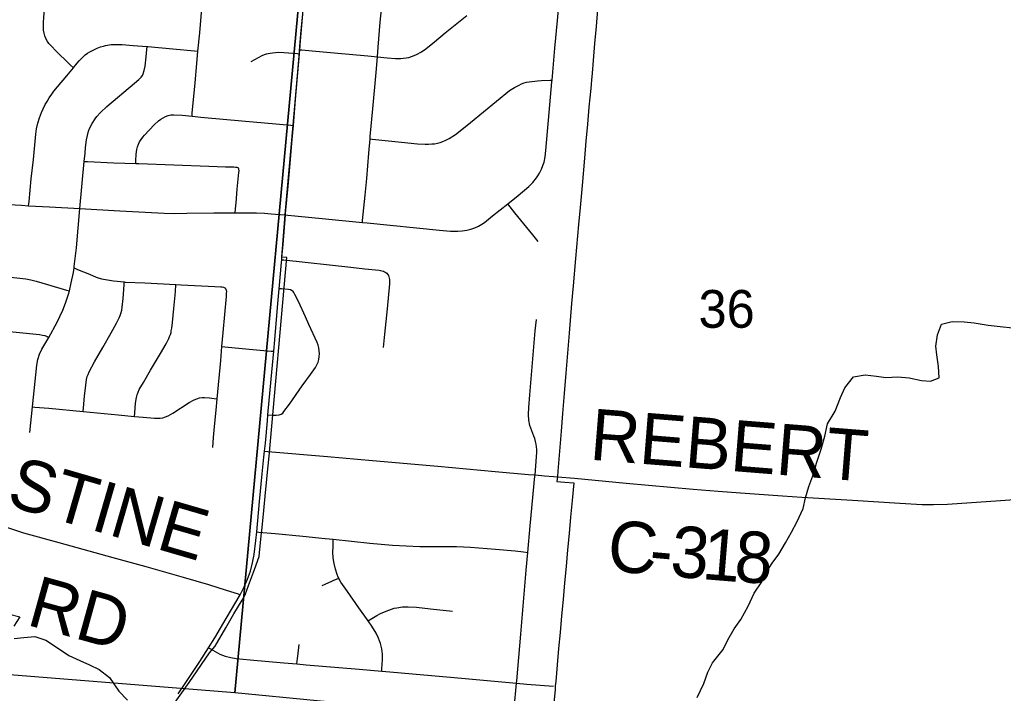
# Model space of a CAD drawing. Extents: x 0 to 1134, y 0 to 440.
# Drawn here: x 840.146 to 841.236, y 358.485 to 359.232 of the extents above; entities that cross this region are included whole.
import ezdxf

# ---------------------------------------------------------------- set-up
doc = ezdxf.new("R2010")
doc.units = 0
for name, color, linetype in [('GM_X_City_Street', 7, 'Continuous'), ('GM_X_Corporation', 7, 'Continuous'), ('GM_X_County_Road', 7, 'Continuous'), ('GM_X_County_Road_Text', 7, 'Continuous'), ('GM_X_Minor_River', 7, 'Continuous'), ('GM_X_Section', 7, 'Continuous'), ('GM_X_Section_Text', 7, 'Continuous'), ('GM_X_Township_Road', 7, 'Continuous'), ('GM_X_Township_Road_Text', 7, 'Continuous')]:
    doc.layers.add(name, color=color, linetype=linetype)

msp = doc.modelspace()

# ---------------------------------------------------------------- linework, layer by layer
at = {"layer": 'GM_X_City_Street'}
for points in [[(840.4407, 359.0158), (840.4432, 359.0156), (840.451, 359.015), (840.4849, 359.0115), (840.5259, 359.0075), (840.5312, 359.0069), (840.6113, 358.9988), (840.6237, 358.998), (840.6316, 358.9978), (840.6367, 358.9982), (840.6416, 358.999), (840.646, 359), (840.6505, 359.0016), (840.6546, 359.0034), (840.6583, 359.0056), (840.6612, 359.0075), (840.6703, 359.0148), (840.6871, 359.028), (840.6985, 359.0373), (840.7103, 359.0475), (840.7148, 359.0519), (840.7188, 359.0568), (840.7206, 359.0593), (840.7222, 359.0621), (840.7246, 359.0665), (840.7261, 359.0707), (840.7273, 359.0744), (840.7285, 359.0803), (840.7294, 359.0874), (840.7331, 359.1294), (840.7361, 359.1635), (840.7362, 359.1654), (840.7393, 359.2006), (840.7422, 359.2315), (840.7443, 359.2564)], [(840.5259, 359.0075), (840.5261, 359.0098), (840.5292, 359.0378), (840.5308, 359.0563), (840.533, 359.0842), (840.5344, 359.1), (840.5347, 359.1027), (840.5375, 359.1336), (840.5414, 359.1738), (840.5427, 359.1911), (840.5435, 359.2019), (840.5455, 359.2295), (840.5481, 359.2542)], [(840.4565, 359.1989), (840.4587, 359.1988), (840.4701, 359.1979), (840.4948, 359.1956), (840.5318, 359.1922), (840.5427, 359.1911), (840.5533, 359.19), (840.5625, 359.1893), (840.5686, 359.1893), (840.5746, 359.1899), (840.5776, 359.1905), (840.5805, 359.1913), (840.5833, 359.1924), (840.5861, 359.1936), (840.5914, 359.1966), (840.5964, 359.2001), (840.606, 359.2078), (840.6178, 359.2177), (840.6417, 359.237)], [(840.5344, 359.1), (840.5366, 359.0997), (840.5693, 359.0964), (840.5872, 359.0948), (840.5957, 359.0943), (840.5993, 359.0943), (840.6028, 359.0945), (840.606, 359.0948), (840.6091, 359.0955), (840.6121, 359.0963), (840.6151, 359.0974), (840.6184, 359.0987), (840.6223, 359.1005), (840.6291, 359.1049), (840.6363, 359.1106), (840.6459, 359.1184), (840.6747, 359.1419), (840.6892, 359.1536), (840.6945, 359.1571), (840.6996, 359.1598), (840.7023, 359.161), (840.7051, 359.1621), (840.708, 359.1629), (840.711, 359.1634), (840.7202, 359.1644), (840.7244, 359.1648), (840.7342, 359.1653), (840.7362, 359.1654)], [(840.7209, 358.9865), (840.715, 358.9938), (840.695, 359.0183), (840.6871, 359.028)], [(840.4366, 358.9662), (840.4388, 358.9659), (840.5133, 358.9579), (840.5288, 358.9562), (840.5444, 358.9545), (840.5475, 358.954), (840.5493, 358.9534), (840.5504, 358.9529), (840.5518, 358.9521), (840.5529, 358.9512), (840.5538, 358.9501), (840.5548, 358.9485), (840.5558, 358.9458), (840.556, 358.9441), (840.5561, 358.9424), (840.5561, 358.9396), (840.5533, 358.9116), (840.5506, 358.8836), (840.5491, 358.8689)], [(840.4213, 358.7943), (840.4263, 358.7939), (840.4303, 358.7939), (840.4338, 358.7943), (840.436, 358.795), (840.4376, 358.7961), (840.439, 358.7978), (840.4451, 358.806), (840.4593, 358.8265), (840.4685, 358.839), (840.4739, 358.8467), (840.4755, 358.8495), (840.4768, 358.8525), (840.4776, 358.8556), (840.4781, 358.8588), (840.4783, 358.8619), (840.4782, 358.8652), (840.4777, 358.8683), (840.4769, 358.8714), (840.4757, 358.8744), (840.4666, 358.8942), (840.4629, 358.9028), (840.4551, 358.9198), (840.4511, 358.9276), (840.45, 358.9297), (840.4491, 358.9309), (840.4482, 358.9317), (840.4463, 358.9326), (840.4442, 358.933), (840.4363, 358.9337), (840.4338, 358.934)], [(840.7173, 358.7276), (840.719, 358.7478), (840.7192, 358.7525), (840.7192, 358.7556), (840.719, 358.7587), (840.7185, 358.7618), (840.7179, 358.7648), (840.717, 358.7678), (840.716, 358.7707), (840.7136, 358.7765), (840.7117, 358.7823), (840.7106, 358.7884), (840.7102, 358.7946), (840.7105, 358.8025), (840.7117, 358.8164), (840.7175, 358.8873), (840.7188, 358.8997)], [(840.6968, 358.4967), (840.697, 358.4993), (840.7015, 358.551), (840.7076, 358.6219), (840.7094, 358.6416), (840.712, 358.6712), (840.7171, 358.7261), (840.7173, 358.7276)], [(840.4088, 358.6644), (840.4111, 358.6642), (840.4293, 358.6625), (840.4601, 358.6596), (840.4848, 358.6571), (840.4936, 358.6562), (840.5341, 358.652), (840.5595, 358.6497), (840.5743, 358.6488), (840.5898, 358.6483), (840.6301, 358.6481), (840.6457, 358.6475), (840.6735, 358.6454), (840.6952, 358.6433), (840.7044, 358.6422), (840.7094, 358.6416)], [(840.5474, 358.5099), (840.5476, 358.5125), (840.548, 358.5176), (840.5483, 358.5229), (840.5481, 358.5287), (840.5474, 358.5348), (840.546, 358.5408), (840.5438, 358.5465), (840.5411, 358.552), (840.5363, 358.56), (840.5323, 358.5657), (840.522, 358.5804), (840.5093, 358.5982), (840.5022, 358.6086), (840.5006, 358.6113), (840.4997, 358.6132), (840.4992, 358.6142), (840.4979, 358.6171), (840.4961, 358.6232), (840.4947, 358.6294), (840.4937, 358.6356), (840.4933, 358.6419), (840.4934, 358.6482), (840.4936, 358.6562)], [(840.4815, 358.605), (840.4845, 358.6065), (840.4921, 358.6099), (840.4937, 358.6105), (840.4997, 358.6132)], [(840.5323, 358.5657), (840.5346, 358.5671), (840.5419, 358.5716), (840.546, 358.5738), (840.5523, 358.5767), (840.5581, 358.5789), (840.5612, 358.5798), (840.5643, 358.5804), (840.5705, 358.5812), (840.5768, 358.5814), (840.5861, 358.5809), (840.6016, 358.5792), (840.6259, 358.5766)], [(840.3554, 358.5359), (840.3576, 358.5346), (840.3652, 358.5303), (840.368, 358.5288), (840.3709, 358.5276), (840.3739, 358.5266), (840.38, 358.525), (840.3862, 358.5241), (840.4017, 358.5226), (840.4389, 358.5193), (840.4533, 358.5181), (840.4637, 358.5172), (840.5225, 358.5122), (840.5474, 358.5099), (840.5565, 358.5091), (840.6277, 358.5031), (840.6968, 358.4967), (840.7082, 358.4956), (840.7377, 358.4934)], [(840.4533, 358.5181), (840.4541, 358.5242), (840.4544, 358.5267), (840.4559, 358.5397)], [(840.6885, 358.4096), (840.6886, 358.4113), (840.6902, 358.4282), (840.6941, 358.4685), (840.6968, 358.4967)]]:
    msp.add_lwpolyline(points, dxfattribs=at)
at = {"layer": 'GM_X_Corporation'}
for points in [[(840.7867, 359.2437), (840.7851, 359.2249), (840.7834, 359.206), (840.7817, 359.1871), (840.7805, 359.1731), (840.7798, 359.1654), (840.7794, 359.1607), (840.779, 359.156), (840.7771, 359.1353), (840.7754, 359.1164), (840.7738, 359.0975), (840.7721, 359.0787), (840.7694, 359.0486), (840.7672, 359.0241), (840.7655, 359.0052), (840.7622, 358.9675), (840.7595, 358.9373), (840.7579, 358.9175), (840.7552, 358.8848), (840.7534, 358.8626), (840.7515, 358.8403), (840.7497, 358.818), (840.7479, 358.7957), (840.7462, 358.7759), (840.7426, 358.7316), (840.7421, 358.726), (840.7416, 358.7203), (840.7502, 358.7195), (840.7602, 358.7187), (840.7584, 358.6992), (840.7567, 358.6809), (840.7551, 358.6627), (840.7534, 358.6444), (840.7517, 358.6261), (840.7501, 358.6078), (840.7484, 358.5895), (840.7468, 358.5712), (840.7451, 358.5529), (840.7435, 358.5352), (840.7418, 358.5169), (840.7402, 358.4986), (840.7398, 358.4939), (840.7395, 358.4892), (840.7356, 358.4496)], [(840.3157, 358.472), (840.3341, 358.4973), (840.3563, 358.5303), (840.3626, 358.5376), (840.3744, 358.5579), (840.3835, 358.5734), (840.3925, 358.5889), (840.3959, 358.5948), (840.3997, 358.6049), (840.4041, 358.6168), (840.4062, 358.6227), (840.4115, 358.637), (840.4119, 358.6411), (840.4138, 358.66), (840.4148, 358.6694), (840.4167, 358.6883), (840.4186, 358.708), (840.4197, 358.7189), (840.4205, 358.7269), (840.4226, 358.7482), (840.4422, 358.9686), (840.4366, 358.9691), (840.4405, 359.0163), (840.4492, 359.1155), (840.4517, 359.1449), (840.4532, 359.1619), (840.4554, 359.1874), (840.4567, 359.2025), (840.4578, 359.2162), (840.4598, 359.2386)]]:
    msp.add_lwpolyline(points, dxfattribs=at)
at = {"layer": 'GM_X_County_Road'}
for p, q in [((840.4562, 359.1946), (840.4565, 359.1989)), ((840.4338, 358.934), (840.4364, 358.9632)), ((840.4364, 358.9632), (840.4366, 358.9662)), ((840.7173, 358.7276), (840.728, 358.7266))]:
    msp.add_line(p, q, dxfattribs=at)
for points in [[(840.4565, 359.1989), (840.4574, 359.209), (840.4602, 359.243), (840.4633, 359.277), (840.4657, 359.3049), (840.4671, 359.3235), (840.4701, 359.3576), (840.4729, 359.3917), (840.4731, 359.4073), (840.4728, 359.4166), (840.4714, 359.4353), (840.4691, 359.4569), (840.4675, 359.4744)], [(840.4494, 359.115), (840.4519, 359.1439), (840.4562, 359.1946)], [(840.4407, 359.0158), (840.4408, 359.0173), (840.4436, 359.0478), (840.4458, 359.0727), (840.4481, 359.0993), (840.4494, 359.115)], [(840.4366, 358.9662), (840.4368, 358.9685), (840.438, 358.9832), (840.4407, 359.0158)], [(840.4277, 358.8646), (840.4288, 358.8772), (840.4323, 358.9178), (840.4338, 358.934)], [(840.4213, 358.7943), (840.425, 358.8337), (840.4277, 358.8646)], [(840.4175, 358.7539), (840.4186, 358.7628), (840.4206, 358.7876), (840.4213, 358.7943)], [(840.4088, 358.6644), (840.412, 358.698), (840.4147, 358.7289), (840.4168, 358.7474), (840.4175, 358.7539)], [(840.4175, 358.7539), (840.4211, 358.7536), (840.4871, 358.7479), (840.5371, 358.7436), (840.6095, 358.7374), (840.673, 358.7315), (840.7102, 358.7282), (840.7173, 358.7276)], [(840.728, 358.7266), (840.7379, 358.7257), (840.7423, 358.7254), (840.761, 358.7238), (840.8183, 358.7185), (840.8925, 358.7119), (840.9204, 358.7096), (840.9451, 358.7077), (840.9916, 358.7043), (841.0132, 358.703), (841.0691, 358.6996), (841.1218, 358.6961), (841.1465, 358.6948), (841.1589, 358.6947), (841.1744, 358.6953), (841.2333, 358.6992), (841.3014, 358.7042), (841.3417, 358.7069), (841.3665, 358.7087), (841.3912, 358.7109), (841.4084, 358.713)], [(840.3905, 358.5948), (840.395, 358.6035), (840.3987, 358.6121), (840.4018, 358.621), (840.4042, 358.6301), (840.406, 358.6393), (840.4079, 358.6547), (840.4088, 358.6644)], [(840.3554, 358.5359), (840.3624, 358.547), (840.3751, 358.5683), (840.3905, 358.5948)], [(840.3219, 358.4849), (840.3304, 358.4973), (840.3459, 358.5206), (840.3554, 358.5359)]]:
    msp.add_lwpolyline(points, dxfattribs=at)
at = {"layer": 'GM_X_Minor_River'}
for points in [[(840.897, 358.4809), (840.9044, 358.4963), (840.9087, 358.5088), (840.9141, 358.5193), (840.9257, 358.534), (840.9311, 358.5449), (840.9381, 358.5569), (840.9454, 358.5674), (840.9535, 358.5821), (840.9601, 358.5964), (840.9686, 358.6092), (840.9736, 358.6194), (840.9802, 358.6299), (840.9875, 358.6396), (840.9948, 358.6524), (841.0017, 358.6641), (841.0079, 358.6761), (841.0145, 358.6905), (841.0173, 358.7022), (841.0209, 358.7146), (841.0264, 358.7297), (841.0295, 358.7407), (841.0346, 358.7561), (841.0386, 358.7705), (841.0414, 358.7841), (841.0499, 358.7984), (841.0558, 358.8135), (841.0608, 358.824), (841.0704, 358.8364), (841.0833, 358.8385), (841.0957, 358.8372), (841.1063, 358.8356), (841.1195, 358.8362), (841.132, 358.8352), (841.1459, 358.8324), (841.1558, 358.8315), (841.1653, 358.8352), (841.1647, 358.8477), (841.1626, 358.8606), (841.1615, 358.8705), (841.1636, 358.883), (841.1679, 358.8947), (841.1796, 358.8976)], [(841.1796, 358.8976), (841.1929, 358.8974), (841.2042, 358.8961), (841.2197, 358.8936), (841.2329, 358.892), (841.2465, 358.8907)], [(840.1346, 358.5732), (840.1463, 358.5701), (840.1394, 358.5599)], [(840.1399, 358.5463), (840.1505, 358.5473), (840.163, 358.5486), (840.1751, 358.5443), (840.1878, 358.5358), (840.2006, 358.5273), (840.2126, 358.5218), (840.2235, 358.5171), (840.234, 358.5117), (840.2456, 358.5028), (840.256, 358.4879), (840.2657, 358.478)]]:
    msp.add_lwpolyline(points, dxfattribs=at)
at = {"layer": 'GM_X_Section'}
for points in [[(839.4699, 359.5539), (840.4525, 359.4584), (840.4745, 359.4562), (840.3845, 358.4859), (839.3675, 358.5672)], [(841.4628, 359.3584), (841.4764, 359.357), (841.3884, 358.3886), (840.3845, 358.4859), (840.4745, 359.4562)]]:
    msp.add_lwpolyline(points, close=True, dxfattribs=at)
at = {"layer": 'GM_X_Township_Road'}
for p, q in [((840.2126, 359.0228), (840.2176, 359.0751)), ((840.1573, 358.7745), (840.1602, 358.803))]:
    msp.add_line(p, q, dxfattribs=at)
for points in [[(840.2056, 359.179), (840.2025, 359.182), (840.2003, 359.1842), (840.1869, 359.197), (840.1806, 359.2036), (840.1785, 359.206), (840.1768, 359.2082), (840.1752, 359.2113), (840.1739, 359.2143), (840.1732, 359.2173), (840.1726, 359.2206), (840.1724, 359.2244), (840.1724, 359.2293), (840.1727, 359.235), (840.1744, 359.2507), (840.1754, 359.2599), (840.1772, 359.2822)], [(840.3437, 359.1973), (840.3457, 359.2177), (840.3474, 359.2357), (840.3484, 359.2488), (840.3486, 359.2511)], [(840.2056, 359.179), (840.2081, 359.182), (840.2121, 359.1867), (840.2164, 359.1911), (840.2188, 359.1932), (840.2213, 359.195), (840.2239, 359.1966), (840.2284, 359.199), (840.2321, 359.2008), (840.2357, 359.2023), (840.2389, 359.2031), (840.2412, 359.2037), (840.2474, 359.2046), (840.2539, 359.2049), (840.2598, 359.2047), (840.272, 359.2038), (840.2873, 359.2025)], [(840.2176, 359.0751), (840.2185, 359.0843), (840.2191, 359.0904), (840.2203, 359.0992), (840.2211, 359.1037), (840.2225, 359.1088), (840.2236, 359.1116), (840.2265, 359.1172), (840.2298, 359.1224), (840.2317, 359.1249), (840.2358, 359.1295), (840.2426, 359.1359), (840.2735, 359.1619), (840.2781, 359.166), (840.2807, 359.1686), (840.2821, 359.1704), (840.2831, 359.1723), (840.2842, 359.176), (840.2851, 359.1809), (840.2863, 359.1912), (840.287, 359.1994), (840.2873, 359.2025)], [(840.2873, 359.2025), (840.288, 359.2025), (840.3158, 359.1999), (840.3399, 359.1977), (840.3437, 359.1973)], [(840.3371, 359.1253), (840.3374, 359.1288), (840.3404, 359.1623), (840.3424, 359.1836), (840.3437, 359.1973)], [(840.4028, 359.186), (840.4148, 359.1924), (840.4176, 359.1936), (840.4196, 359.1943), (840.4214, 359.1948), (840.4237, 359.1952), (840.4263, 359.1957), (840.4329, 359.1961), (840.4388, 359.1958), (840.4541, 359.1948), (840.4562, 359.1946)], [(840.156, 359.026), (840.1565, 359.0306), (840.1589, 359.0558), (840.1614, 359.0774), (840.1639, 359.1052), (840.1648, 359.1114), (840.1662, 359.1174), (840.1681, 359.1233), (840.1701, 359.1292), (840.1719, 359.1335), (840.1742, 359.1382), (840.1764, 359.1417), (840.1789, 359.1458), (840.1817, 359.1498), (840.184, 359.1532), (840.1878, 359.158), (840.1982, 359.17), (840.2056, 359.179)], [(840.2748, 359.0729), (840.2749, 359.0758), (840.2752, 359.0832), (840.2758, 359.0882), (840.2766, 359.0912), (840.2777, 359.0941), (840.279, 359.0969), (840.2806, 359.0996), (840.2825, 359.1021), (840.2845, 359.1044), (840.2953, 359.1157), (840.2999, 359.12), (840.3024, 359.1219), (840.305, 359.1235), (840.3078, 359.125), (840.3107, 359.126), (840.3137, 359.1267), (840.3168, 359.1269), (840.3262, 359.1264), (840.3371, 359.1253)], [(840.3371, 359.1253), (840.3467, 359.1243), (840.3756, 359.1217), (840.4468, 359.1152), (840.4494, 359.115)], [(840.2176, 359.0751), (840.2213, 359.075), (840.2503, 359.0737), (840.2748, 359.0729)], [(840.2748, 359.0729), (840.2783, 359.0727), (840.3557, 359.0699), (840.3743, 359.0693), (840.3833, 359.069), (840.3852, 359.0689), (840.3867, 359.0687), (840.3877, 359.0684), (840.3885, 359.0677)], [(840.385, 359.018), (840.3854, 359.0226), (840.3859, 359.0291), (840.3871, 359.0444), (840.3891, 359.0628), (840.3893, 359.0647), (840.3891, 359.0666), (840.3885, 359.0677)], [(840.1232, 359.0283), (840.1273, 359.0279), (840.148, 359.0265), (840.156, 359.026)], [(840.156, 359.026), (840.1791, 359.0247), (840.2126, 359.0228)], [(840.2063, 358.957), (840.2066, 358.9587), (840.209, 358.9795), (840.2126, 359.0228)], [(840.2126, 359.0228), (840.2569, 359.0203), (840.3063, 359.0176), (840.3177, 359.0174), (840.3313, 359.0176), (840.3614, 359.018), (840.385, 359.018)], [(840.385, 359.018), (840.4085, 359.0182), (840.4176, 359.0178), (840.4248, 359.0171), (840.4296, 359.0168), (840.4407, 359.0158)], [(840.0484, 358.9553), (840.0692, 358.9534), (840.097, 358.9505), (840.1277, 358.9476), (840.1428, 358.9461), (840.153, 358.9448), (840.1585, 358.9438), (840.1644, 358.9425), (840.1768, 358.9387), (840.1981, 358.9324), (840.2012, 358.9316)], [(840.2012, 358.9316), (840.2033, 358.9405), (840.2056, 358.9519), (840.2063, 358.957)], [(840.2063, 358.957), (840.2102, 358.9554), (840.2233, 358.95), (840.2309, 358.9469), (840.2367, 358.945), (840.2412, 358.9441), (840.2499, 358.9427), (840.2619, 358.9415)], [(840.2164, 358.798), (840.2167, 358.8019), (840.2178, 358.8149), (840.2192, 358.8271), (840.2201, 358.8332), (840.221, 358.8368), (840.2218, 358.839), (840.223, 358.8419), (840.229, 358.8531), (840.2382, 358.869), (840.2473, 358.8851), (840.2534, 358.896), (840.2562, 358.9016), (840.2575, 358.9045), (840.2585, 358.9077), (840.2591, 358.9102), (840.2595, 358.9134), (840.2606, 358.9231), (840.2617, 358.9384), (840.2619, 358.9415)], [(840.2619, 358.9415), (840.2629, 358.9414), (840.2847, 358.9406), (840.3193, 358.9387)], [(840.2735, 358.7924), (840.2738, 358.7965), (840.2746, 358.8073), (840.2755, 358.8135), (840.2763, 358.8164), (840.2773, 358.8194), (840.2785, 358.8222), (840.2832, 358.8302), (840.2909, 358.8437), (840.3023, 358.8622), (840.3083, 358.873), (840.3113, 358.8787), (840.3123, 358.881), (840.3132, 358.8833), (840.3138, 358.8856), (840.3141, 358.8875), (840.3146, 358.8904), (840.3153, 358.8966), (840.3168, 358.912), (840.3186, 358.9305), (840.3193, 358.9387)], [(840.3193, 358.9387), (840.3249, 358.9384), (840.3622, 358.9364), (840.3689, 358.9362), (840.3705, 358.936), (840.3718, 358.9357), (840.3728, 358.9354), (840.3735, 358.935), (840.3741, 358.9346)], [(840.1782, 358.88), (840.1875, 358.8969), (840.1906, 358.9031), (840.194, 358.9104), (840.197, 358.9179), (840.2002, 358.9279), (840.2012, 358.9316)], [(840.3703, 358.8699), (840.3716, 358.8855), (840.3752, 358.9252), (840.3754, 358.9291), (840.3755, 358.931), (840.3754, 358.9321), (840.375, 358.9333), (840.3746, 358.934), (840.3741, 358.9346)], [(840.0431, 358.8951), (840.0733, 358.8923), (840.1047, 358.8894), (840.1568, 358.8844), (840.1682, 358.8831), (840.1714, 358.8827), (840.174, 358.8821), (840.1765, 358.881), (840.1782, 358.88)], [(840.1602, 358.803), (840.1649, 358.8494), (840.1661, 358.8555), (840.168, 358.8614), (840.1706, 358.8671), (840.1782, 358.88)], [(840.3649, 358.8118), (840.3689, 358.8545), (840.3703, 358.8699)], [(840.3703, 358.8699), (840.3736, 358.8696), (840.4005, 358.8671), (840.4247, 358.8649), (840.4277, 358.8646)], [(840.2735, 358.7924), (840.2831, 358.7915), (840.2954, 358.7905), (840.2985, 358.7904), (840.3016, 358.7906), (840.3047, 358.791), (840.3076, 358.7918), (840.3105, 358.793), (840.3159, 358.796), (840.3341, 358.8078), (840.3395, 358.8108), (840.3423, 358.8121), (840.3452, 358.813), (840.3483, 358.8134), (840.3511, 358.8134), (840.3563, 358.8129), (840.3617, 358.8122), (840.3649, 358.8118)], [(840.3601, 358.758), (840.361, 358.769), (840.3621, 358.7812), (840.3638, 358.7994), (840.3649, 358.8118)], [(840.1602, 358.803), (840.1629, 358.8028), (840.1785, 358.8016), (840.2164, 358.798)], [(840.2164, 358.798), (840.2554, 358.7943), (840.2735, 358.7924)], [(840.1326, 358.6691), (840.1504, 358.6635), (840.1893, 358.6525), (840.2492, 358.636), (840.2858, 358.6259), (840.3274, 358.6142), (840.3555, 358.606), (840.3751, 358.5999), (840.3881, 358.5956), (840.3905, 358.5948)]]:
    msp.add_lwpolyline(points, dxfattribs=at)

# ---------------------------------------------------------------- texts
at = {"layer": 'GM_X_County_Road_Text'}
for s, height, rotation, p in [('REBERT', 0.05682, 355.4274, (840.777, 358.7446)), ('C', 0.0568, 354.9038, (840.7961, 358.6215)), ('3', 0.0568, 355.0334, (840.866, 358.6153)), ('1', 0.0568, 355.3342, (840.9012, 358.6122)), ('8', 0.0568, 356.4538, (840.9372, 358.6093)), ('-', 0.0568, 354.927, (840.8426, 358.6173))]:
    msp.add_text(s, height=height, rotation=rotation, dxfattribs=at).set_placement(p)
at = {"layer": 'GM_X_Section_Text'}
msp.add_text('36', height=0.04186, rotation=0, dxfattribs=at).set_placement((840.8986, 358.8907))
at = {"layer": 'GM_X_Township_Road_Text'}
for s, rotation, p in [('STINE', 343.7757, (840.1297, 358.6945)), ('RD', 344.5416, (840.1523, 358.5617))]:
    msp.add_text(s, height=0.05682, rotation=rotation, dxfattribs=at).set_placement(p)

doc.saveas('drawing.dxf')
